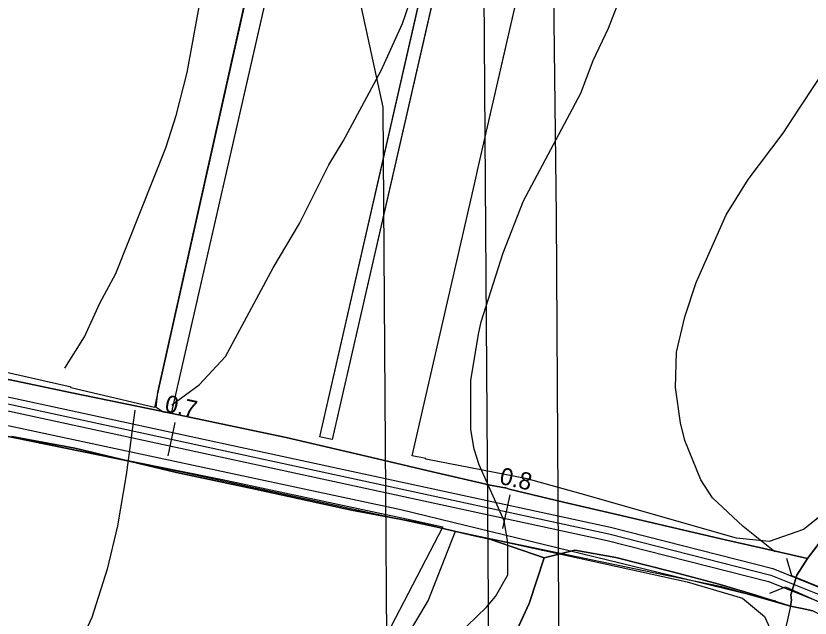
# Model space of a CAD drawing. Extents: x -662620 to -656370, y -1067090 to -1062990.
# Drawn here: x -658438.7 to -658206.9, y -1066156.9 to -1065981 of the extents above; entities that cross this region are included whole.
import ezdxf

# ---------------------------------------------------------------- set-up
doc = ezdxf.new("R2010")
doc.units = 0
for name, color, linetype in [('Default', 7, 'Continuous'), ('ELEK__VEDENÍ_VN_-_NADZEMNÍ', 7, 'Continuous'), ('ELEK__VEDENÍ_VVN_-_NADZEMNÍ', 7, 'Continuous'), ('HRANICE_KATASTRÁLNÍHO_ÚZEMÍ', 7, 'Continuous'), ('KRAJINNÁ_ZELEŇ_-_LINIOVÁ_-_STAV', 7, 'Continuous'), ('MOSTEK_-_STÁVAJÍCÍ', 7, 'Continuous'), ('OBVOD_PÚ', 7, 'Continuous'), ('Organizacni_opatreni_ochranne_zatravnení__protierozni_rozmistovani_plodin__osevni_postup__stridani_plodin', 7, 'Continuous'), ('ORNÁ_PŮDA_-_STÁVAJÍCÍ', 7, 'Continuous'), ('OSTATNÍ_PLOCHA_-_STÁVAJÍCÍ', 7, 'Continuous'), ('OVOCNÝ_SAD_-_NAVRŽENÝ', 7, 'Continuous'), ('OVOCNÝ_SAD_-_STÁVAJÍCÍ', 7, 'Continuous'), ('POLNÍ_CESTA_STÁVAJÍCÍ_-_KRAJ', 7, 'Continuous'), ('POLNÍ_CESTA_STÁVAJÍCÍ_-_OSA', 7, 'Continuous'), ('SDELOVACÍ_VEDENÍ_-_PODZEMNÍ', 7, 'Continuous'), ('VODNÍ_PLOCHA_-_STÁVAJÍCÍ', 7, 'Continuous'), ('VRSTEVNICE_ZDŮRAZNĚNÁ', 7, 'Continuous'), ('VRSTEVNICE_ZÁKLADNÍ', 7, 'Continuous')]:
    doc.layers.add(name, color=color, linetype=linetype)

msp = doc.modelspace()

# ---------------------------------------------------------------- linework, layer by layer
at = {"layer": 'ELEK__VEDENÍ_VN_-_NADZEMNÍ'}
msp.add_lwpolyline([(-658329.68, -1066275.66), (-658331.53, -1066007.67), (-658377.43, -1065796.27), (-658425.98, -1065572.49), (-658431.73, -1065546.01)], dxfattribs=at)
at = {"layer": 'ELEK__VEDENÍ_VVN_-_NADZEMNÍ'}
for points in [[(-658143.6, -1065366.43), (-658167.84, -1065439.13), (-658202.48, -1065541.95), (-658241.62, -1065658.23), (-658283.03, -1065781.93), (-658282.55, -1065909.7), (-658281.02, -1066039.46), (-658280.08, -1066204), (-658279.27, -1066280.92)], [(-658166.37, -1065373.74), (-658226.48, -1065552.24), (-658303.49, -1065780.98), (-658301.72, -1066029.74), (-658299.99, -1066275.27)]]:
    msp.add_lwpolyline(points, dxfattribs=at)
at = {"layer": 'HRANICE_KATASTRÁLNÍHO_ÚZEMÍ'}
msp.add_lwpolyline([(-658325.34, -1066163.45), (-658318.37, -1066151.93), (-658310.44, -1066131.58), (-658308.25, -1066132.04), (-658282.6, -1066137.37), (-658255.48, -1066143.01), (-658233.19, -1066147.65), (-658212.64, -1066153.45), (-658209.26, -1066154.11), (-658206.13, -1066154.78), (-658196.21, -1066159.63)], dxfattribs=at)
at = {"layer": 'KRAJINNÁ_ZELEŇ_-_LINIOVÁ_-_STAV'}
msp.add_lwpolyline([(-658959.05, -1065783.35), (-658947.24, -1065797.56), (-658872.02, -1065915.68), (-658813.56, -1065971.96), (-658731.02, -1066028.63), (-658683.86, -1066049.55), (-658550.37, -1066077.32), (-658326.35, -1066125.24), (-658216.95, -1066151.9)], dxfattribs=at)
at = {"layer": 'MOSTEK_-_STÁVAJÍCÍ'}
for points in [[(-658197.5, -1066146.55), (-658202.26, -1066148.7), (-658212.26, -1066144.63), (-658213.74, -1066139.49)], [(-658218.7, -1066149.66), (-658214.09, -1066147.82), (-658203.46, -1066152.54), (-658201.52, -1066156.44)]]:
    msp.add_lwpolyline(points, dxfattribs=at)
at = {"layer": 'OBVOD_PÚ'}
for points in [[(-658212.64, -1066153.45), (-658213.44, -1066156.94)], [(-658212.64, -1066153.45), (-658209.26, -1066154.11)], [(-658209.26, -1066154.11), (-658206.13, -1066154.78)]]:
    msp.add_lwpolyline(points, dxfattribs=at)
at = {"layer": 'Organizacni_opatreni_ochranne_zatravnení__protierozni_rozmistovani_plodin__osevni_postup__stridani_plodin'}
msp.add_lwpolyline([(-658515.32, -1066087.97), (-658515.1, -1066087.3), (-658463.1, -1066099.7), (-658439.9, -1066104), (-658420, -1066108.1), (-658378.44, -1066116.48), (-658322, -1066128.5), (-658314.14, -1066130.32), (-658331.87, -1066164.3), (-658365.21, -1066192.88), (-658382.67, -1066230.98), (-658387.44, -1066253.2), (-658528.66, -1066410.12), (-658550.72, -1066405.24), (-658611.9, -1066385.13)], close=True, dxfattribs=at)
at = {"layer": 'ORNÁ_PŮDA_-_STÁVAJÍCÍ'}
for p, q in [((-658438.59, -1066087.73), (-658454.39, -1066084.49)), ((-658422.86, -1066091.02), (-658438.59, -1066087.73)), ((-658399.19, -1066095.94), (-658422.86, -1066091.02)), ((-658359.87, -1066104.16), (-658399.19, -1066095.94)), ((-658439.88, -1066103.92), (-658421.57, -1066107.33)), ((-658336.53, -1066109.66), (-658359.87, -1066104.16)), ((-658421.57, -1066107.33), (-658391.9, -1066114.45)), ((-658317.09, -1066114.16), (-658336.53, -1066109.66)), ((-658186.86, -1066111.99), (-658207.7, -1066139.53)), ((-658391.9, -1066114.45), (-658368.87, -1066119.28)), ((-658300.67, -1066118.01), (-658317.09, -1066114.16)), ((-658300.35, -1066118.12), (-658300.67, -1066118.01)), ((-658296.04, -1066118.87), (-658300.35, -1066118.12)), ((-658368.87, -1066119.28), (-658340.78, -1066125.45)), ((-658295.77, -1066118.92), (-658296.04, -1066118.87)), ((-658294.8, -1066119.23), (-658295.77, -1066118.92)), ((-658278.94, -1066123.04), (-658294.8, -1066119.23)), ((-658263.33, -1066126.69), (-658278.94, -1066123.04)), ((-658340.78, -1066125.45), (-658322.01, -1066128.94)), ((-658243.77, -1066131.24), (-658263.33, -1066126.69)), ((-658322.01, -1066128.94), (-658304.85, -1066132.88)), ((-658232.08, -1066133.95), (-658243.77, -1066131.24)), ((-658304.85, -1066132.88), (-658300.41, -1066133.85)), ((-658300.41, -1066133.85), (-658284.5, -1066139.3)), ((-658220.45, -1066136.58), (-658232.08, -1066133.95)), ((-658207.7, -1066139.53), (-658220.45, -1066136.58)), ((-658284.5, -1066139.3), (-658288.97, -1066152.69)), ((-658288.97, -1066152.69), (-658297.09, -1066170.36))]:
    msp.add_line(p, q, dxfattribs=at)
for points in [[(-658186.86, -1066111.99), (-658207.7, -1066139.53), (-658220.45, -1066136.58), (-658232.08, -1066133.95), (-658243.77, -1066131.24), (-658263.33, -1066126.69), (-658278.94, -1066123.04), (-658294.8, -1066119.23), (-658295.77, -1066118.92), (-658296.04, -1066118.87), (-658300.35, -1066118.12), (-658300.67, -1066118.01), (-658317.09, -1066114.16), (-658336.53, -1066109.66), (-658359.87, -1066104.16), (-658399.19, -1066095.94), (-658422.86, -1066091.02), (-658438.59, -1066087.73), (-658454.39, -1066084.49)], [(-658439.88, -1066103.92), (-658421.57, -1066107.33), (-658391.9, -1066114.45), (-658368.87, -1066119.28), (-658340.78, -1066125.45), (-658322.01, -1066128.94), (-658304.85, -1066132.88), (-658300.41, -1066133.85), (-658284.5, -1066139.3), (-658288.97, -1066152.69), (-658297.09, -1066170.36)]]:
    msp.add_lwpolyline(points, dxfattribs=at)
at = {"layer": 'OSTATNÍ_PLOCHA_-_STÁVAJÍCÍ'}
for p, q in [((-658454.39, -1066084.49), (-658438.59, -1066087.73)), ((-658454.39, -1066084.49), (-658438.59, -1066087.73)), ((-658438.59, -1066087.73), (-658422.86, -1066091.02)), ((-658438.59, -1066087.73), (-658422.86, -1066091.02)), ((-658422.86, -1066091.02), (-658399.19, -1066095.94)), ((-658422.86, -1066091.02), (-658399.19, -1066095.94)), ((-658399.19, -1066095.94), (-658359.87, -1066104.16)), ((-658399.19, -1066095.94), (-658359.87, -1066104.16)), ((-658421.57, -1066107.33), (-658439.88, -1066103.92)), ((-658421.57, -1066107.33), (-658439.88, -1066103.92)), ((-658359.87, -1066104.16), (-658336.53, -1066109.66)), ((-658359.87, -1066104.16), (-658336.53, -1066109.66)), ((-658391.9, -1066114.45), (-658421.57, -1066107.33)), ((-658391.9, -1066114.45), (-658421.57, -1066107.33)), ((-658336.53, -1066109.66), (-658317.09, -1066114.16)), ((-658336.53, -1066109.66), (-658317.09, -1066114.16)), ((-658368.87, -1066119.28), (-658391.9, -1066114.45)), ((-658368.87, -1066119.28), (-658391.9, -1066114.45)), ((-658317.09, -1066114.16), (-658300.67, -1066118.01)), ((-658317.09, -1066114.16), (-658300.67, -1066118.01)), ((-658300.67, -1066118.01), (-658300.35, -1066118.12)), ((-658300.67, -1066118.01), (-658300.35, -1066118.12)), ((-658300.35, -1066118.12), (-658296.04, -1066118.87)), ((-658300.35, -1066118.12), (-658296.04, -1066118.87)), ((-658340.78, -1066125.45), (-658368.87, -1066119.28)), ((-658340.78, -1066125.45), (-658368.87, -1066119.28)), ((-658296.04, -1066118.87), (-658295.77, -1066118.92)), ((-658296.04, -1066118.87), (-658295.77, -1066118.92)), ((-658295.77, -1066118.92), (-658294.8, -1066119.23)), ((-658295.77, -1066118.92), (-658294.8, -1066119.23)), ((-658294.8, -1066119.23), (-658278.94, -1066123.04)), ((-658294.8, -1066119.23), (-658278.94, -1066123.04)), ((-658278.94, -1066123.04), (-658263.33, -1066126.69)), ((-658278.94, -1066123.04), (-658263.33, -1066126.69)), ((-658322.01, -1066128.94), (-658340.78, -1066125.45)), ((-658322.01, -1066128.94), (-658340.78, -1066125.45)), ((-658263.33, -1066126.69), (-658243.77, -1066131.24)), ((-658263.33, -1066126.69), (-658243.77, -1066131.24)), ((-658304.85, -1066132.88), (-658322.01, -1066128.94)), ((-658304.85, -1066132.88), (-658322.01, -1066128.94)), ((-658243.77, -1066131.24), (-658232.08, -1066133.95)), ((-658243.77, -1066131.24), (-658232.08, -1066133.95)), ((-658300.41, -1066133.85), (-658304.85, -1066132.88)), ((-658300.41, -1066133.85), (-658304.85, -1066132.88)), ((-658284.5, -1066139.3), (-658300.41, -1066133.85)), ((-658284.5, -1066139.3), (-658300.41, -1066133.85)), ((-658232.08, -1066133.95), (-658220.45, -1066136.58)), ((-658232.08, -1066133.95), (-658220.45, -1066136.58)), ((-658275.58, -1066137.06), (-658284.5, -1066139.3)), ((-658275.58, -1066137.06), (-658284.5, -1066139.3)), ((-658263.67, -1066139.18), (-658275.58, -1066137.06)), ((-658263.67, -1066139.18), (-658275.58, -1066137.06)), ((-658220.45, -1066136.58), (-658207.7, -1066139.53)), ((-658220.45, -1066136.58), (-658207.7, -1066139.53)), ((-658247.06, -1066143.4), (-658263.67, -1066139.18)), ((-658247.06, -1066143.4), (-658263.67, -1066139.18)), ((-658207.7, -1066139.53), (-658210.84, -1066144.43)), ((-658207.7, -1066139.53), (-658210.84, -1066144.43)), ((-658233.2, -1066147.11), (-658247.06, -1066143.4)), ((-658233.2, -1066147.11), (-658247.06, -1066143.4)), ((-658210.84, -1066144.43), (-658212.51, -1066150.17)), ((-658210.84, -1066144.43), (-658212.51, -1066150.17)), ((-658222.79, -1066150.2), (-658233.2, -1066147.11)), ((-658222.79, -1066150.2), (-658233.2, -1066147.11)), ((-658212.66, -1066153.43), (-658222.79, -1066150.2)), ((-658212.66, -1066153.43), (-658222.79, -1066150.2)), ((-658212.51, -1066150.17), (-658212.33, -1066151.68)), ((-658212.51, -1066150.17), (-658212.33, -1066151.68)), ((-658212.33, -1066151.68), (-658212.66, -1066153.43)), ((-658212.33, -1066151.68), (-658212.66, -1066153.43))]:
    msp.add_line(p, q, dxfattribs=at)
msp.add_lwpolyline([(-658454.39, -1066084.49), (-658438.59, -1066087.73), (-658422.86, -1066091.02), (-658399.19, -1066095.94), (-658359.87, -1066104.16), (-658336.53, -1066109.66), (-658317.09, -1066114.16), (-658300.67, -1066118.01), (-658300.35, -1066118.12), (-658296.04, -1066118.87), (-658295.77, -1066118.92), (-658294.8, -1066119.23), (-658278.94, -1066123.04), (-658263.33, -1066126.69), (-658243.77, -1066131.24), (-658232.08, -1066133.95), (-658220.45, -1066136.58), (-658207.7, -1066139.53), (-658210.84, -1066144.43), (-658212.51, -1066150.17), (-658212.33, -1066151.68), (-658212.66, -1066153.43), (-658222.79, -1066150.2), (-658233.2, -1066147.11), (-658247.06, -1066143.4), (-658263.67, -1066139.18), (-658275.58, -1066137.06), (-658284.5, -1066139.3), (-658300.41, -1066133.85), (-658304.85, -1066132.88), (-658322.01, -1066128.94), (-658340.78, -1066125.45), (-658368.87, -1066119.28), (-658391.9, -1066114.45), (-658421.57, -1066107.33), (-658439.88, -1066103.92)], dxfattribs=at)
msp.add_lwpolyline([(-658454.39, -1066084.49), (-658438.59, -1066087.73), (-658422.86, -1066091.02), (-658399.19, -1066095.94), (-658359.87, -1066104.16), (-658336.53, -1066109.66), (-658317.09, -1066114.16), (-658300.67, -1066118.01), (-658300.35, -1066118.12), (-658296.04, -1066118.87), (-658295.77, -1066118.92), (-658294.8, -1066119.23), (-658278.94, -1066123.04), (-658263.33, -1066126.69), (-658243.77, -1066131.24), (-658232.08, -1066133.95), (-658220.45, -1066136.58), (-658207.7, -1066139.53), (-658210.84, -1066144.43), (-658212.51, -1066150.17), (-658212.33, -1066151.68), (-658212.66, -1066153.43), (-658222.79, -1066150.2), (-658233.2, -1066147.11), (-658247.06, -1066143.4), (-658263.67, -1066139.18), (-658275.58, -1066137.06), (-658284.5, -1066139.3), (-658300.41, -1066133.85), (-658304.85, -1066132.88), (-658322.01, -1066128.94), (-658340.78, -1066125.45), (-658368.87, -1066119.28), (-658391.9, -1066114.45), (-658421.57, -1066107.33), (-658439.88, -1066103.92)], dxfattribs=at)
at = {"layer": 'OVOCNÝ_SAD_-_NAVRŽENÝ'}
for p, q in [((-658397.29, -1066090.9), (-658350.95, -1065883.3)), ((-658350.95, -1065883.3), (-658397.29, -1066090.9)), ((-658344.83, -1065884.27), (-658393.43, -1066097.13)), ((-658350, -1066104), (-658301.7, -1065892.4)), ((-658303.78, -1066025.27), (-658274.5, -1065897.6)), ((-658314.88, -1065966.92), (-658346.39, -1066104.74)), ((-658304.91, -1066030.2), (-658303.78, -1066025.27)), ((-658323.1, -1066109.5), (-658304.91, -1066030.2)), ((-658422.63, -1066089.51), (-658443.73, -1066084.72)), ((-658422.68, -1066089.69), (-658422.63, -1066089.51)), ((-658398.3, -1066095.4), (-658422.68, -1066089.69)), ((-658397.29, -1066090.9), (-658398.3, -1066095.4)), ((-658397.8, -1066095.4), (-658397.29, -1066090.9)), ((-658395.8, -1066096.8), (-658397.8, -1066095.4)), ((-658393.43, -1066097.13), (-658395.8, -1066096.8)), ((-658349.27, -1066104.16), (-658350, -1066104)), ((-658346.4, -1066104.8), (-658349.27, -1066104.16)), ((-658346.39, -1066104.74), (-658346.4, -1066104.8)), ((-658319.06, -1066110.32), (-658323.1, -1066109.5)), ((-658319.1, -1066110.5), (-658319.07, -1066110.38)), ((-658289.5, -1066116.3), (-658319.1, -1066110.5)), ((-658319.07, -1066110.38), (-658319.06, -1066110.32)), ((-658273.7, -1066120.6), (-658289.5, -1066116.3)), ((-658228.41, -1066133.59), (-658273.7, -1066120.6)), ((-658198.84, -1066123.04), (-658208.86, -1066131.08)), ((-658208.86, -1066131.08), (-658218.88, -1066134.59)), ((-658218.88, -1066134.59), (-658228.41, -1066133.59))]:
    msp.add_line(p, q, dxfattribs=at)
for points in [[(-658277.69, -1065687.42), (-658278.6, -1065691.2), (-658330.62, -1065886.51), (-658344.83, -1065884.27), (-658393.43, -1066097.13), (-658395.8, -1066096.8), (-658397.8, -1066095.4), (-658397.29, -1066090.9), (-658350.95, -1065883.3), (-658313.7, -1065716.62), (-658313.2, -1065714.4), (-658306.2, -1065715), (-658298.6, -1065683)], [(-658313.74, -1065716.61), (-658350.95, -1065883.3), (-658397.29, -1066090.9), (-658398.3, -1066095.4), (-658422.68, -1066089.69), (-658422.63, -1066089.51), (-658443.73, -1066084.72), (-658443.76, -1066084.83), (-658491, -1066076), (-658510.2, -1066072.3), (-658523.4, -1066069.5), (-658528.1, -1066066.8), (-658530.1, -1066062.8), (-658502.8, -1065945.7), (-658491.5, -1065895.8), (-658465.4, -1065787.9), (-658461.6, -1065748.9), (-658456.9, -1065690.2), (-658313.2, -1065714.2)]]:
    msp.add_lwpolyline(points, close=True, dxfattribs=at)
msp.add_lwpolyline([(-658198.84, -1066123.04), (-658208.86, -1066131.08), (-658218.88, -1066134.59), (-658228.41, -1066133.59), (-658273.7, -1066120.6), (-658289.5, -1066116.3), (-658319.1, -1066110.5), (-658319.07, -1066110.38), (-658319.06, -1066110.32), (-658323.1, -1066109.5), (-658304.91, -1066030.2), (-658303.78, -1066025.27), (-658274.5, -1065897.6), (-658298, -1065893.1), (-658314.88, -1065966.92), (-658346.39, -1066104.74), (-658346.4, -1066104.8), (-658349.27, -1066104.16), (-658350, -1066104), (-658301.7, -1065892.4)], dxfattribs=at)
at = {"layer": 'OVOCNÝ_SAD_-_STÁVAJÍCÍ'}
for p, q in [((-658284.5, -1066139.3), (-658275.58, -1066137.06)), ((-658275.58, -1066137.06), (-658263.67, -1066139.18)), ((-658288.97, -1066152.69), (-658284.5, -1066139.3)), ((-658263.67, -1066139.18), (-658247.06, -1066143.4)), ((-658247.06, -1066143.4), (-658233.2, -1066147.11)), ((-658233.2, -1066147.11), (-658222.79, -1066150.2)), ((-658222.79, -1066150.2), (-658212.66, -1066153.43)), ((-658297.09, -1066170.36), (-658288.97, -1066152.69)), ((-658212.64, -1066153.45), (-658213.44, -1066156.94)), ((-658212.66, -1066153.43), (-658212.64, -1066153.45))]:
    msp.add_line(p, q, dxfattribs=at)
msp.add_lwpolyline([(-658352.79, -1066243.53), (-658354.43, -1066243.27), (-658327.28, -1066237.3), (-658319.16, -1066220.91), (-658310.15, -1066201.69), (-658302.84, -1066183.67), (-658297.09, -1066170.36), (-658288.97, -1066152.69), (-658284.5, -1066139.3), (-658275.58, -1066137.06), (-658263.67, -1066139.18), (-658247.06, -1066143.4), (-658233.2, -1066147.11), (-658222.79, -1066150.2), (-658212.66, -1066153.43), (-658212.64, -1066153.45), (-658213.44, -1066156.94), (-658218.83, -1066180.98), (-658269.71, -1066256.8), (-658275.48, -1066257.86), (-658303.93, -1066252.64), (-658330.05, -1066247.21)], close=True, dxfattribs=at)
at = {"layer": 'POLNÍ_CESTA_STÁVAJÍCÍ_-_KRAJ'}
for points in [[(-658964.93, -1065765.97), (-658948.85, -1065779.68), (-658872.13, -1065898.42), (-658849.11, -1065926.97), (-658824.31, -1065951.09), (-658788.91, -1065977.64), (-658730.44, -1066020.71), (-658708.91, -1066031.66), (-658684.8, -1066040.95), (-658655.4, -1066048.88), (-658539.74, -1066070.95), (-658265.21, -1066130.39), (-658217.8, -1066142.45), (-658202.42, -1066148.63), (-658188.74, -1066156.94), (-658178.46, -1066167.89), (-658171.97, -1066180.87)], [(-658967.52, -1065769.01), (-658951.89, -1065782.34), (-658875.38, -1065900.77), (-658852.07, -1065929.66), (-658826.91, -1065954.14), (-658791.3, -1065980.85), (-658732.55, -1066024.13), (-658710.54, -1066035.32), (-658686.05, -1066044.76), (-658656.29, -1066052.78), (-658540.54, -1066074.87), (-658266.12, -1066134.28), (-658219.04, -1066146.27), (-658204.21, -1066152.22), (-658191.28, -1066160.08), (-658181.78, -1066170.2), (-658175.55, -1066182.65)]]:
    msp.add_lwpolyline(points, dxfattribs=at)
at = {"layer": 'POLNÍ_CESTA_STÁVAJÍCÍ_-_OSA'}
for points in [[(-658966.23, -1065767.49), (-658950.37, -1065781.01), (-658873.76, -1065899.59), (-658850.59, -1065928.31), (-658825.61, -1065952.62), (-658790.11, -1065979.25), (-658731.5, -1066022.42), (-658709.73, -1066033.49), (-658685.42, -1066042.85), (-658655.84, -1066050.83), (-658540.14, -1066072.91), (-658265.67, -1066132.34), (-658218.42, -1066144.36), (-658203.31, -1066150.43), (-658190.01, -1066158.51), (-658180.12, -1066169.05), (-658173.76, -1066181.76)], [(-658392.32, -1066099.8), (-658394.43, -1066109.57)], [(-658294.58, -1066120.96), (-658296.7, -1066130.73)]]:
    msp.add_lwpolyline(points, dxfattribs=at)
at = {"layer": 'SDELOVACÍ_VEDENÍ_-_PODZEMNÍ'}
msp.add_lwpolyline([(-658523.47, -1066086.39), (-658459.2, -1066100.14), (-658389.94, -1066114.27), (-658304.98, -1066132.67), (-658242.8, -1066146.34), (-658226.63, -1066151.13), (-658220.22, -1066156.44), (-658216.91, -1066163.65), (-658213.26, -1066164.73), (-658209.39, -1066166.11), (-658205.27, -1066166.55), (-658199.27, -1066165.54), (-658191.21, -1066168.05), (-658186.21, -1066174.16), (-658179.82, -1066188.18), (-658171.19, -1066212.06), (-658153.94, -1066236.84), (-658128.96, -1066255.96), (-658101.29, -1066274.87), (-658070.26, -1066295.29), (-658065.34, -1066295.45), (-658064.97, -1066295.8), (-658051.49, -1066304.99)], dxfattribs=at)
msp.add_lwpolyline([(-658523.47, -1066086.39), (-658459.2, -1066100.14), (-658389.94, -1066114.27), (-658304.98, -1066132.67), (-658242.8, -1066146.34), (-658226.63, -1066151.13), (-658220.22, -1066156.44), (-658216.91, -1066163.65), (-658213.26, -1066164.73), (-658209.39, -1066166.11), (-658205.27, -1066166.55), (-658199.27, -1066165.54), (-658191.21, -1066168.05), (-658186.21, -1066174.16), (-658179.82, -1066188.18), (-658171.19, -1066212.06), (-658153.94, -1066236.84), (-658128.96, -1066255.96), (-658101.29, -1066274.87), (-658070.26, -1066295.29), (-658065.34, -1066295.45), (-658064.97, -1066295.8), (-658051.49, -1066304.99)], dxfattribs=at)
at = {"layer": 'VODNÍ_PLOCHA_-_STÁVAJÍCÍ'}
for p, q in [((-658207.7, -1066139.53), (-658185.82, -1066110.61)), ((-658210.84, -1066144.43), (-658207.7, -1066139.53)), ((-658212.51, -1066150.17), (-658210.84, -1066144.43)), ((-658212.33, -1066151.68), (-658212.51, -1066150.17)), ((-658212.66, -1066153.43), (-658212.33, -1066151.68)), ((-658212.64, -1066153.45), (-658212.66, -1066153.43)), ((-658209.26, -1066154.11), (-658212.64, -1066153.45)), ((-658206.13, -1066154.78), (-658209.26, -1066154.11))]:
    msp.add_line(p, q, dxfattribs=at)
msp.add_lwpolyline([(-658206.13, -1066154.78), (-658209.26, -1066154.11), (-658212.64, -1066153.45), (-658212.66, -1066153.43), (-658212.33, -1066151.68), (-658212.51, -1066150.17), (-658210.84, -1066144.43), (-658207.7, -1066139.53), (-658185.82, -1066110.61)], dxfattribs=at)
at = {"layer": 'VRSTEVNICE_ZDŮRAZNĚNÁ'}
msp.add_lwpolyline([(-658217.17, -1066137.53), (-658226.43, -1066130.22), (-658235.42, -1066121.81), (-658238.86, -1066116.51), (-658243.45, -1066105.04), (-658244.74, -1066099.88), (-658246.17, -1066089.56), (-658245.88, -1066079.24), (-658243.45, -1066068.93), (-658240.15, -1066058.89), (-658231.41, -1066039.12), (-658224.96, -1066028.8), (-658214.78, -1066015.33), (-658210.05, -1066008.02), (-658192.34, -1065981.18)], dxfattribs=at)
at = {"layer": 'VRSTEVNICE_ZÁKLADNÍ'}
for points in [[(-658424.46, -1066083.94), (-658418.72, -1066074.8), (-658414.28, -1066064.91), (-658409.55, -1066056.31), (-658394.93, -1066019.62), (-658391.92, -1066010.17), (-658388.77, -1065997.55), (-658381.54, -1065958.04)], [(-658424.46, -1066083.94), (-658418.72, -1066074.8), (-658414.28, -1066064.91), (-658409.55, -1066056.31), (-658394.93, -1066019.62), (-658391.92, -1066010.17), (-658388.77, -1065997.55), (-658381.54, -1065958.04)], [(-658393.22, -1066094.66), (-658385.25, -1066088.77), (-658377.59, -1066080.53), (-658363.69, -1066054.59), (-658355.95, -1066041.7), (-658347.35, -1066024.5), (-658343.2, -1066017.62), (-658332.16, -1065996.98), (-658325.85, -1065983.22), (-658319.87, -1065965.59)], [(-658393.22, -1066094.66), (-658385.25, -1066088.77), (-658377.59, -1066080.53), (-658363.69, -1066054.59), (-658355.95, -1066041.7), (-658347.35, -1066024.5), (-658343.2, -1066017.62), (-658332.16, -1065996.98), (-658325.85, -1065983.22), (-658319.87, -1065965.59)], [(-658295.18, -1066144.31), (-658295.18, -1066134.85), (-658296.19, -1066128.55), (-658303.5, -1066112.21), (-658304.93, -1066107.62), (-658305.93, -1066101.89), (-658305.93, -1066087.56), (-658303.76, -1066074.04), (-658302.92, -1066070.36), (-658296.47, -1066050.29), (-658290.6, -1066035.1), (-658273.83, -1066003.57), (-658270.25, -1065994.11), (-658265.8, -1065984.66), (-658261.22, -1065972.76)], [(-658295.18, -1066144.31), (-658295.18, -1066134.85), (-658296.19, -1066128.55), (-658303.5, -1066112.21), (-658304.93, -1066107.62), (-658305.93, -1066101.89), (-658305.93, -1066087.56), (-658303.76, -1066074.04), (-658302.92, -1066070.36), (-658296.47, -1066050.29), (-658290.6, -1066035.1), (-658273.83, -1066003.57), (-658270.25, -1065994.11), (-658265.8, -1065984.66), (-658261.22, -1065972.76)], [(-658404.06, -1066096.23), (-658406.54, -1066115.07), (-658409.12, -1066129.98), (-658412.13, -1066142.59), (-658416.57, -1066156.78), (-658424.46, -1066173.55), (-658438.07, -1066195.33), (-658446.81, -1066213.68)], [(-658404.06, -1066096.23), (-658406.54, -1066115.07), (-658409.12, -1066129.98), (-658412.13, -1066142.59), (-658416.57, -1066156.78), (-658424.46, -1066173.55), (-658438.07, -1066195.33), (-658446.81, -1066213.68)], [(-658309.8, -1066161.94), (-658301.35, -1066153.77), (-658298.77, -1066150.62), (-658295.18, -1066144.31)], [(-658309.8, -1066161.94), (-658301.35, -1066153.77), (-658298.77, -1066150.62), (-658295.18, -1066144.31)]]:
    msp.add_lwpolyline(points, dxfattribs=at)

# ---------------------------------------------------------------- texts
at = {"layer": 'Default'}
for s, p in [('0.7', (-658395.55, -1066096.54)), ('0.8', (-658297.82, -1066117.7))]:
    msp.add_text(s, height=5, rotation=347.7842, dxfattribs=at).set_placement(p)

doc.saveas('drawing.dxf')
